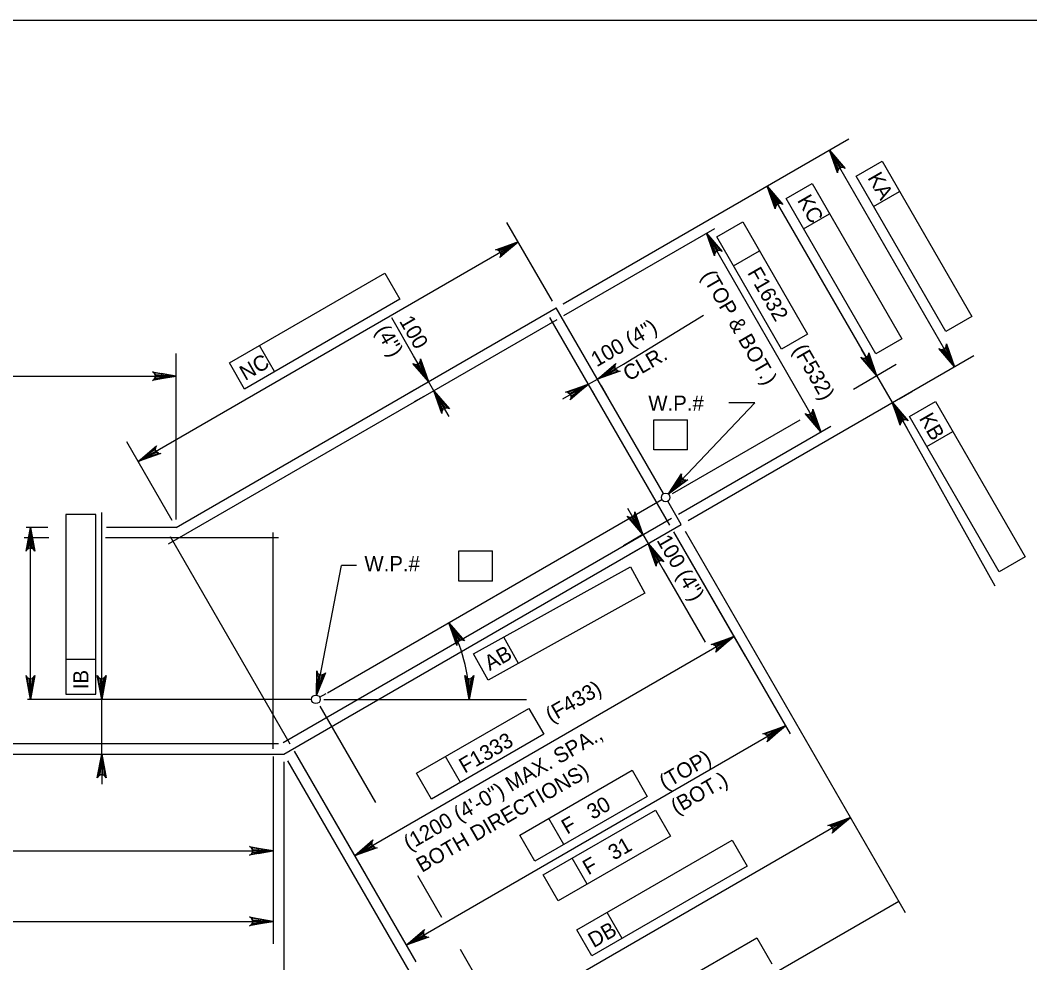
# Model space of a CAD drawing. Extents: x 634540 to 640306, y 296059 to 300275.
# Drawn here: x 638794.9 to 638993.6, y 296452.9 to 296638.5 of the extents above; entities that cross this region are included whole.
import ezdxf

# ---------------------------------------------------------------- set-up
doc = ezdxf.new("R2010")
doc.units = 0
for name, color, linetype in [('10', 7, 'Continuous'), ('2', 7, 'Continuous'), ('4', 7, 'Continuous'), ('6', 7, 'Continuous')]:
    doc.layers.add(name, color=color, linetype=linetype)

msp = doc.modelspace()

# ---------------------------------------------------------------- linework, layer by layer
at = {"layer": '10'}
for p, q in [((638825.59, 296538.63), (638900.42, 296581.83)), ((638921.53, 296545.28), (638900.42, 296581.83)), ((638855.36, 296506.09), (638921.22, 296544.12)), ((638925.03, 296539.21), (638922.38, 296543.8)), ((638846.76, 296494.03), (638925.03, 296539.21)), ((638800.31, 296538.63), (638796.09, 296538.63)), ((638825.59, 296538.63), (638811.89, 296538.63)), ((638853.84, 296505.22), (638855.13, 296505.96)), ((638852.26, 296504.79), (638796.3, 296504.79)), ((638627.08, 296494.03), (638846.76, 296494.03))]:
    msp.add_line(p, q, dxfattribs=at)
at = {"layer": '2'}
msp.add_line((638475.46, 296638.46), (639261.46, 296638.46), dxfattribs=at)
at = {"layer": '4'}
for p, q in [((638901.75, 296582.6), (638958.03, 296615.09)), ((638954.19, 296612.88), (638978.8, 296570.26)), ((638959.44, 296607.74), (638964.56, 296610.7)), ((638964.56, 296610.7), (638982.21, 296580.12)), ((638901.75, 296582.6), (638945.78, 296608.02)), ((638977.1, 296577.17), (638959.44, 296607.74)), ((638941.95, 296605.81), (638962, 296571.07)), ((638945.66, 296603.34), (638950.78, 296606.29)), ((638950.78, 296606.29), (638968.43, 296575.72)), ((638962.87, 296601.81), (638967.98, 296604.77)), ((638963.31, 296572.76), (638945.66, 296603.34)), ((638899.65, 296583.17), (638890.71, 296598.66)), ((638932.01, 296595.82), (638937.12, 296598.77)), ((638937.12, 296598.77), (638949.89, 296576.65)), ((638949.09, 296597.41), (638954.2, 296600.36)), ((638901.89, 296580.31), (638931.63, 296597.48)), ((638818.09, 296551.62), (638892.92, 296594.83)), ((638929.96, 296596.52), (638952.52, 296557.45)), ((638944.78, 296573.7), (638932.01, 296595.82)), ((638935.3, 296590.11), (638940.42, 296593.06)), ((638836.08, 296570.99), (638866.65, 296588.64)), ((638866.65, 296588.64), (638869.61, 296583.53)), ((638869.61, 296583.53), (638839.03, 296565.87)), ((638872.32, 296572.43), (638868.02, 296579.89)), ((638913.62, 296570.78), (638929.41, 296580.41)), ((638982.21, 296580.12), (638977.1, 296577.17)), ((638949.89, 296576.65), (638944.78, 296573.7)), ((638968.43, 296575.72), (638963.31, 296572.76)), ((638825.59, 296540.17), (638825.59, 296572.84)), ((638844.96, 296569.3), (638842.01, 296574.41)), ((638963.48, 296568.52), (638960.53, 296573.63)), ((638839.03, 296565.87), (638836.08, 296570.99)), ((638875.28, 296567.32), (638872.32, 296572.43)), ((638926.36, 296539.98), (638982.63, 296572.47)), ((638908.51, 296567.82), (638913.62, 296570.78)), ((638958.9, 296565.87), (638967.32, 296570.73)), ((638651.34, 296568.41), (638825.59, 296568.41)), ((638876.3, 296565.54), (638875.28, 296567.32)), ((638906.73, 296566.8), (638908.51, 296567.82)), ((638963.48, 296568.52), (638966.56, 296563.19)), ((638874.02, 296566.59), (638871.44, 296565.1)), ((638875.05, 296564.82), (638872.46, 296563.33)), ((638876.3, 296565.54), (638879.25, 296560.43)), ((638906.73, 296566.8), (638901.62, 296563.85)), ((638907.48, 296565.51), (638908.95, 296562.96)), ((638909.26, 296566.53), (638910.72, 296563.99)), ((638967.89, 296563.96), (638970.39, 296565.4)), ((638922.48, 296545.21), (638939.5, 296563.16)), ((638939.5, 296563.16), (638934.41, 296563.16)), ((638966.63, 296563.23), (638986.75, 296527.14)), ((638969.96, 296560.46), (638975.07, 296563.41)), ((638975.07, 296563.41), (638992.72, 296532.84)), ((638919.62, 296559.81), (638926.22, 296559.81)), ((638919.62, 296553.91), (638919.62, 296559.81)), ((638923.28, 296545.31), (638948.44, 296559.83)), ((638926.22, 296553.91), (638926.22, 296559.81)), ((638968.03, 296560.63), (638969.51, 296558.07)), ((638987.61, 296529.89), (638969.96, 296560.46)), ((638924.45, 296541.24), (638954.46, 296558.58)), ((638973.38, 296554.53), (638978.5, 296557.49)), ((638824.82, 296539.96), (638815.87, 296555.46)), ((638926.22, 296553.91), (638919.62, 296553.91)), ((638803.88, 296541.14), (638803.88, 296505.83)), ((638809.79, 296541.14), (638803.88, 296541.14)), ((638809.79, 296505.83), (638809.79, 296541.14)), ((638810.94, 296504.79), (638810.94, 296541.56)), ((638917.48, 296537.22), (638914.53, 296542.34)), ((638796.91, 296504.79), (638796.91, 296538.63)), ((638917.21, 296537.07), (638913.64, 296535.01)), ((638917.48, 296537.22), (638918.51, 296535.45)), ((638923.51, 296537.74), (638946.45, 296498.01)), ((638923.51, 296537.74), (638937.61, 296513.32)), ((638925.8, 296537.88), (638969.11, 296462.87)), ((638918.24, 296535.29), (638914.67, 296533.23)), ((638918.5, 296535.45), (638921.46, 296530.33)), ((638881.25, 296533.99), (638887.85, 296533.99)), ((638881.25, 296528.08), (638881.25, 296533.99)), ((638887.85, 296528.08), (638887.85, 296533.99)), ((638853.22, 296505.63), (638858.17, 296531.15)), ((638861.12, 296531.15), (638858.17, 296531.15)), ((638992.72, 296532.84), (638987.61, 296529.89)), ((638884.13, 296513.72), (638915, 296530.84)), ((638915, 296530.84), (638917.86, 296525.67)), ((638921.46, 296530.33), (638929.72, 296516.02)), ((638887.85, 296528.08), (638881.25, 296528.08)), ((638917.86, 296525.67), (638886.99, 296508.55)), ((638860.68, 296474.02), (638935.4, 296517.15)), ((638892.98, 296511.87), (638890.11, 296517.04)), ((638886.99, 296508.55), (638884.13, 296513.72)), ((638803.88, 296512.68), (638809.79, 296512.68)), ((638810.94, 296507.75), (638810.94, 296510.7)), ((638803.88, 296505.83), (638809.79, 296505.83)), ((638810.94, 296494.03), (638810.94, 296504.79)), ((638853.88, 296503.46), (638864.84, 296484.47)), ((638854.65, 296504.79), (638894.55, 296504.79)), ((638872.88, 296490.25), (638895, 296503.02)), ((638895, 296503.02), (638897.95, 296497.91)), ((638870.85, 296456.42), (638945.56, 296499.55)), ((638897.95, 296497.91), (638875.84, 296485.14)), ((638810.94, 296494.03), (638810.94, 296488.12)), ((638844.71, 296493.51), (638844.71, 296456.66)), ((638844.71, 296493.51), (638844.71, 296470.53)), ((638848.8, 296494.61), (638872.74, 296453.14)), ((638848.8, 296494.61), (638862.9, 296470.18)), ((638881.55, 296488.44), (638878.6, 296493.55)), ((638846.76, 296492.49), (638846.76, 296438.72)), ((638847.53, 296492.7), (638891.47, 296416.59)), ((638847.53, 296492.7), (638880.07, 296436.34)), ((638875.84, 296485.14), (638872.88, 296490.25)), ((638893.24, 296478.05), (638915.36, 296490.82)), ((638915.36, 296490.82), (638918.31, 296485.7)), ((638918.31, 296485.7), (638896.19, 296472.93)), ((638958.33, 296481.52), (638889.49, 296441.77)), ((638897.81, 296470.24), (638919.93, 296483.01)), ((638919.93, 296483.01), (638922.88, 296477.89)), ((638901.9, 296476.23), (638898.95, 296481.34)), ((638896.19, 296472.93), (638893.24, 296478.05)), ((638922.88, 296477.89), (638900.77, 296465.12)), ((638904.49, 296459.42), (638935.06, 296477.07)), ((638935.06, 296477.07), (638938.01, 296471.95)), ((638629.13, 296474.96), (638844.71, 296474.96)), ((638906.47, 296468.42), (638903.52, 296473.53)), ((638938.01, 296471.95), (638907.44, 296454.3)), ((638873.13, 296470.12), (638877.84, 296461.93)), ((638900.77, 296465.12), (638897.81, 296470.24)), ((638967.86, 296465.03), (638889.6, 296419.84)), ((638913.37, 296457.73), (638910.42, 296462.84)), ((638629.13, 296461.09), (638844.71, 296461.09)), ((638907.44, 296454.3), (638904.49, 296459.42)), ((638909.31, 296440.2), (638939.88, 296457.85)), ((638939.88, 296457.85), (638942.83, 296452.74)), ((638881.5, 296455.61), (638891.7, 296437.94))]:
    msp.add_line(p, q, dxfattribs=at)
for points in [[(638956.09, 296610.57), (638955.24, 296610.08), (638954.19, 296612.88)], [(638943.85, 296603.5), (638943, 296603.01), (638941.95, 296605.81)], [(638890.12, 296593.77), (638890.61, 296592.92), (638892.92, 296594.82)], [(638931.86, 296594.21), (638931.01, 296593.72), (638929.96, 296596.52)], [(638977.75, 296573.06), (638976.9, 296572.57), (638978.8, 296570.26)], [(638962.43, 296571.32), (638961.58, 296570.83), (638963.48, 296568.52)], [(638822.63, 296568.9), (638822.63, 296567.91), (638825.59, 296568.41)], [(638874.22, 296570.12), (638873.37, 296569.63), (638875.28, 296567.32)], [(638910.82, 296569.73), (638911.31, 296568.87), (638908.51, 296567.82)], [(638878.2, 296563.23), (638877.35, 296562.74), (638876.3, 296565.54)], [(638903.93, 296565.75), (638904.42, 296564.9), (638906.73, 296566.8)], [(638968.46, 296560.88), (638967.61, 296560.39), (638966.56, 296563.19)], [(638951.47, 296560.26), (638950.61, 296559.76), (638952.52, 296557.45)], [(638820.4, 296553.52), (638820.89, 296552.67), (638818.09, 296551.62)], [(638924.87, 296547.01), (638924.16, 296547.69), (638922.48, 296545.21)], [(638797.4, 296535.68), (638796.42, 296535.68), (638796.91, 296538.63)], [(638920.41, 296533.14), (638919.56, 296532.64), (638918.51, 296535.45)], [(638932.59, 296516.1), (638933.09, 296515.25), (638935.4, 296517.16)], [(638797.4, 296507.75), (638796.42, 296507.75), (638796.91, 296504.79)], [(638811.43, 296507.75), (638810.44, 296507.75), (638810.94, 296504.79)], [(638854.27, 296508.44), (638853.3, 296508.63), (638853.22, 296505.64)], [(638942.75, 296498.5), (638943.25, 296497.65), (638945.56, 296499.55)], [(638811.43, 296491.08), (638810.44, 296491.08), (638810.94, 296494.03)], [(638955.53, 296480.47), (638956.02, 296479.62), (638958.33, 296481.52)], [(638841.76, 296475.45), (638841.76, 296474.47), (638844.71, 296474.96)], [(638863, 296475.92), (638863.49, 296475.07), (638860.68, 296474.02)], [(638841.76, 296461.58), (638841.76, 296460.59), (638844.71, 296461.09)], [(638873.16, 296458.32), (638873.65, 296457.47), (638870.85, 296456.42)]]:
    msp.add_lwpolyline(points, close=True, dxfattribs=at)
for points in [[(638954.19, 296612.88), (638957.28, 296609.28), (638956.88, 296609.47), (638956.52, 296609.47), (638956.22, 296609.36), (638955.98, 296609.16), (638955.8, 296608.84), (638955.76, 296608.41), (638954.19, 296612.88), (638955.8, 296608.84), (638955.98, 296609.16), (638954.19, 296612.88), (638956.22, 296609.36), (638956.52, 296609.47), (638954.19, 296612.88), (638956.88, 296609.47)], [(638941.95, 296605.81), (638945.04, 296602.21), (638944.64, 296602.4), (638944.28, 296602.4), (638943.98, 296602.29), (638943.74, 296602.09), (638943.56, 296601.77), (638943.52, 296601.34), (638941.95, 296605.81), (638943.56, 296601.77), (638943.74, 296602.09), (638941.95, 296605.81), (638943.98, 296602.29), (638944.28, 296602.4), (638941.95, 296605.81), (638944.64, 296602.4)], [(638892.92, 296594.83), (638889.32, 296591.74), (638889.51, 296592.13), (638889.51, 296592.5), (638889.4, 296592.79), (638889.2, 296593.04), (638888.88, 296593.22), (638888.45, 296593.25), (638892.92, 296594.83), (638888.88, 296593.22), (638889.2, 296593.04), (638892.92, 296594.83), (638889.4, 296592.79), (638889.51, 296592.5), (638892.92, 296594.83), (638889.51, 296592.13)], [(638929.96, 296596.52), (638933.05, 296592.92), (638932.65, 296593.11), (638932.29, 296593.11), (638931.99, 296593), (638931.75, 296592.8), (638931.57, 296592.48), (638931.53, 296592.05), (638929.96, 296596.52), (638931.57, 296592.48), (638931.75, 296592.8), (638929.96, 296596.52), (638931.99, 296593), (638932.29, 296593.11), (638929.96, 296596.52), (638932.65, 296593.11)], [(638963.48, 296568.52), (638960.39, 296572.12), (638960.79, 296571.93), (638961.15, 296571.93), (638961.45, 296572.04), (638961.69, 296572.24), (638961.87, 296572.56), (638961.91, 296572.99), (638963.48, 296568.52), (638961.87, 296572.56), (638961.69, 296572.24), (638963.48, 296568.52), (638961.45, 296572.04), (638961.15, 296571.93), (638963.48, 296568.52), (638960.79, 296571.93)], [(638978.8, 296570.26), (638975.71, 296573.86), (638976.11, 296573.67), (638976.47, 296573.67), (638976.77, 296573.78), (638977.01, 296573.98), (638977.19, 296574.3), (638977.22, 296574.73), (638978.8, 296570.26), (638977.19, 296574.3), (638977.01, 296573.98), (638978.8, 296570.26), (638976.77, 296573.78), (638976.47, 296573.67), (638978.8, 296570.26), (638976.11, 296573.67)], [(638875.28, 296567.32), (638872.19, 296570.91), (638872.58, 296570.73), (638872.95, 296570.72), (638873.25, 296570.84), (638873.49, 296571.04), (638873.67, 296571.35), (638873.7, 296571.79), (638875.28, 296567.32), (638873.67, 296571.35), (638873.49, 296571.04), (638875.28, 296567.32), (638873.25, 296570.84), (638872.95, 296570.72), (638875.28, 296567.32), (638872.58, 296570.73)], [(638908.51, 296567.82), (638912.11, 296570.91), (638911.92, 296570.52), (638911.92, 296570.15), (638912.03, 296569.86), (638912.23, 296569.61), (638912.55, 296569.43), (638912.98, 296569.4), (638908.51, 296567.82), (638912.55, 296569.43), (638912.23, 296569.61), (638908.51, 296567.82), (638912.03, 296569.86), (638911.92, 296570.15), (638908.51, 296567.82), (638911.92, 296570.52)], [(638825.59, 296568.41), (638820.93, 296567.53), (638821.28, 296567.78), (638821.47, 296568.09), (638821.52, 296568.41), (638821.47, 296568.72), (638821.28, 296569.03), (638820.93, 296569.28), (638825.59, 296568.41), (638821.28, 296569.03), (638821.47, 296568.72), (638825.59, 296568.41), (638821.52, 296568.41), (638821.47, 296568.09), (638825.59, 296568.41), (638821.28, 296567.78)], [(638876.3, 296565.54), (638879.39, 296561.94), (638878.99, 296562.13), (638878.63, 296562.13), (638878.33, 296562.02), (638878.09, 296561.82), (638877.91, 296561.5), (638877.87, 296561.07), (638876.3, 296565.54), (638877.91, 296561.5), (638878.09, 296561.82), (638876.3, 296565.54), (638878.33, 296562.02), (638878.63, 296562.13), (638876.3, 296565.54), (638878.99, 296562.13)], [(638906.73, 296566.8), (638903.13, 296563.71), (638903.32, 296564.11), (638903.33, 296564.47), (638903.22, 296564.77), (638903.01, 296565.01), (638902.7, 296565.19), (638902.26, 296565.22), (638906.73, 296566.8), (638902.7, 296565.19), (638903.01, 296565.01), (638906.73, 296566.8), (638903.22, 296564.77), (638903.33, 296564.47), (638906.73, 296566.8), (638903.32, 296564.11)], [(638966.63, 296563.23), (638969.66, 296559.59), (638969.27, 296559.78), (638968.91, 296559.79), (638968.61, 296559.68), (638968.36, 296559.48), (638968.18, 296559.17), (638968.14, 296558.74), (638966.63, 296563.23), (638968.18, 296559.17), (638968.36, 296559.48), (638966.63, 296563.23), (638968.61, 296559.68), (638968.91, 296559.79), (638966.63, 296563.23), (638969.27, 296559.78)], [(638952.52, 296557.45), (638949.43, 296561.05), (638949.82, 296560.86), (638950.19, 296560.86), (638950.48, 296560.97), (638950.73, 296561.17), (638950.91, 296561.49), (638950.94, 296561.92), (638952.52, 296557.45), (638950.91, 296561.49), (638950.73, 296561.17), (638952.52, 296557.45), (638950.48, 296560.97), (638950.19, 296560.86), (638952.52, 296557.45), (638949.82, 296560.86)], [(638818.09, 296551.62), (638821.69, 296554.71), (638821.5, 296554.31), (638821.49, 296553.95), (638821.61, 296553.65), (638821.81, 296553.41), (638822.12, 296553.23), (638822.56, 296553.19), (638818.09, 296551.62), (638822.12, 296553.23), (638821.81, 296553.41), (638818.09, 296551.62), (638821.61, 296553.65), (638821.49, 296553.95), (638818.09, 296551.62), (638821.5, 296554.31)], [(638922.48, 296545.21), (638925.06, 296549.2), (638924.99, 296548.76), (638925.09, 296548.42), (638925.28, 296548.16), (638925.54, 296547.98), (638925.9, 296547.9), (638926.33, 296547.99), (638922.48, 296545.21), (638925.9, 296547.9), (638925.54, 296547.98), (638922.48, 296545.21), (638925.28, 296548.16), (638925.09, 296548.42), (638922.48, 296545.21), (638924.99, 296548.76)], [(638917.48, 296537.22), (638914.39, 296540.82), (638914.79, 296540.64), (638915.15, 296540.63), (638915.45, 296540.74), (638915.69, 296540.94), (638915.87, 296541.26), (638915.91, 296541.7), (638917.48, 296537.22), (638915.87, 296541.26), (638915.69, 296540.94), (638917.48, 296537.22), (638915.45, 296540.74), (638915.15, 296540.63), (638917.48, 296537.22), (638914.79, 296540.64)], [(638796.91, 296538.63), (638797.78, 296533.97), (638797.53, 296534.33), (638797.22, 296534.51), (638796.91, 296534.57), (638796.6, 296534.51), (638796.28, 296534.33), (638796.04, 296533.97), (638796.91, 296538.63), (638796.28, 296534.33), (638796.6, 296534.51), (638796.91, 296538.63), (638796.91, 296534.57), (638797.22, 296534.51), (638796.91, 296538.63), (638797.53, 296534.33)], [(638918.5, 296535.45), (638921.59, 296531.85), (638921.2, 296532.03), (638920.83, 296532.04), (638920.54, 296531.93), (638920.29, 296531.72), (638920.11, 296531.41), (638920.08, 296530.97), (638918.5, 296535.45), (638920.11, 296531.41), (638920.29, 296531.72), (638918.5, 296535.45), (638920.54, 296531.93), (638920.83, 296532.04), (638918.5, 296535.45), (638921.2, 296532.03)], [(638879.24, 296519.88), (638882.33, 296516.28), (638881.93, 296516.47), (638881.57, 296516.47), (638881.27, 296516.36), (638881.03, 296516.16), (638880.85, 296515.84), (638880.81, 296515.41), (638879.24, 296519.88), (638880.85, 296515.84), (638881.03, 296516.16), (638879.24, 296519.88), (638881.27, 296516.36), (638881.57, 296516.47), (638879.24, 296519.88), (638881.93, 296516.47)], [(638935.4, 296517.15), (638931.8, 296514.07), (638931.98, 296514.46), (638931.99, 296514.82), (638931.88, 296515.12), (638931.67, 296515.37), (638931.36, 296515.54), (638930.92, 296515.58), (638935.4, 296517.15), (638931.36, 296515.54), (638931.67, 296515.37), (638935.4, 296517.15), (638931.88, 296515.12), (638931.99, 296514.82), (638935.4, 296517.15), (638931.98, 296514.46)], [(638796.91, 296504.79), (638796.04, 296509.46), (638796.28, 296509.1), (638796.6, 296508.91), (638796.91, 296508.86), (638797.22, 296508.91), (638797.53, 296509.1), (638797.78, 296509.46), (638796.91, 296504.79), (638797.53, 296509.1), (638797.22, 296508.91), (638796.91, 296504.79), (638796.91, 296508.86), (638796.6, 296508.91), (638796.91, 296504.79), (638796.28, 296509.1)], [(638810.94, 296504.79), (638810.06, 296509.46), (638810.31, 296509.1), (638810.62, 296508.91), (638810.94, 296508.86), (638811.25, 296508.91), (638811.56, 296509.1), (638811.81, 296509.46), (638810.94, 296504.79), (638811.56, 296509.1), (638811.25, 296508.91), (638810.94, 296504.79), (638810.94, 296508.86), (638810.62, 296508.91), (638810.94, 296504.79), (638810.31, 296509.1)], [(638853.22, 296505.63), (638853.25, 296510.37), (638853.43, 296509.97), (638853.7, 296509.73), (638854, 296509.62), (638854.31, 296509.61), (638854.65, 296509.73), (638854.97, 296510.04), (638853.22, 296505.63), (638854.65, 296509.73), (638854.31, 296509.61), (638853.22, 296505.63), (638854, 296509.62), (638853.7, 296509.73), (638853.22, 296505.63), (638853.43, 296509.97)], [(638883.28, 296504.79), (638882.41, 296509.46), (638882.66, 296509.1), (638882.97, 296508.91), (638883.28, 296508.86), (638883.59, 296508.91), (638883.91, 296509.1), (638884.16, 296509.46), (638883.28, 296504.79), (638883.91, 296509.1), (638883.59, 296508.91), (638883.28, 296504.79), (638883.28, 296508.86), (638882.97, 296508.91), (638883.28, 296504.79), (638882.66, 296509.1)], [(638945.56, 296499.55), (638941.96, 296496.46), (638942.15, 296496.86), (638942.15, 296497.22), (638942.04, 296497.52), (638941.84, 296497.76), (638941.52, 296497.94), (638941.09, 296497.98), (638945.56, 296499.55), (638941.52, 296497.94), (638941.84, 296497.76), (638945.56, 296499.55), (638942.04, 296497.52), (638942.15, 296497.22), (638945.56, 296499.55), (638942.15, 296496.86)], [(638810.94, 296494.03), (638811.81, 296489.37), (638811.56, 296489.73), (638811.25, 296489.91), (638810.94, 296489.96), (638810.62, 296489.91), (638810.31, 296489.73), (638810.06, 296489.37), (638810.94, 296494.03), (638810.31, 296489.73), (638810.62, 296489.91), (638810.94, 296494.03), (638810.94, 296489.96), (638811.25, 296489.91), (638810.94, 296494.03), (638811.56, 296489.73)], [(638958.33, 296481.52), (638954.73, 296478.44), (638954.92, 296478.83), (638954.93, 296479.2), (638954.82, 296479.49), (638954.61, 296479.74), (638954.3, 296479.91), (638953.86, 296479.95), (638958.33, 296481.52), (638954.3, 296479.91), (638954.61, 296479.74), (638958.33, 296481.52), (638954.82, 296479.49), (638954.93, 296479.2), (638958.33, 296481.52), (638954.92, 296478.83)], [(638844.71, 296474.96), (638840.05, 296474.09), (638840.41, 296474.33), (638840.6, 296474.65), (638840.65, 296474.96), (638840.6, 296475.27), (638840.41, 296475.58), (638840.05, 296475.83), (638844.71, 296474.96), (638840.41, 296475.58), (638840.6, 296475.27), (638844.71, 296474.96), (638840.65, 296474.96), (638840.6, 296474.65), (638844.71, 296474.96), (638840.41, 296474.33)], [(638860.68, 296474.02), (638864.28, 296477.11), (638864.1, 296476.71), (638864.09, 296476.35), (638864.2, 296476.05), (638864.41, 296475.81), (638864.72, 296475.63), (638865.16, 296475.59), (638860.68, 296474.02), (638864.72, 296475.63), (638864.41, 296475.81), (638860.68, 296474.02), (638864.2, 296476.05), (638864.09, 296476.35), (638860.68, 296474.02), (638864.1, 296476.71)], [(638844.71, 296461.09), (638840.05, 296460.21), (638840.41, 296460.46), (638840.6, 296460.77), (638840.65, 296461.09), (638840.6, 296461.4), (638840.41, 296461.71), (638840.05, 296461.96), (638844.71, 296461.09), (638840.41, 296461.71), (638840.6, 296461.4), (638844.71, 296461.09), (638840.65, 296461.09), (638840.6, 296460.77), (638844.71, 296461.09), (638840.41, 296460.46)], [(638870.85, 296456.42), (638874.45, 296459.5), (638874.26, 296459.11), (638874.26, 296458.75), (638874.37, 296458.45), (638874.57, 296458.2), (638874.88, 296458.03), (638875.32, 296457.99), (638870.85, 296456.42), (638874.88, 296458.03), (638874.57, 296458.2), (638870.85, 296456.42), (638874.37, 296458.45), (638874.26, 296458.75), (638870.85, 296456.42), (638874.26, 296459.11)]]:
    msp.add_lwpolyline(points, dxfattribs=at)
for centre in [(638921.95, 296544.54), (638853.11, 296504.79)]:
    msp.add_circle(centre, 0.85, dxfattribs=at)
msp.add_arc((638853.11, 296504.79), 30.17, 0.0017, 29.9999, dxfattribs=at)
at = {"layer": '6'}
for p, q in [((638824.07, 296535.39), (638900.56, 296579.55)), ((638922.74, 296539.08), (638899.16, 296579.92)), ((638846.63, 296496.32), (638923.11, 296540.48)), ((638844.71, 296495.05), (638844.71, 296537.6)), ((638800.52, 296536.58), (638795.67, 296536.58)), ((638845.74, 296536.58), (638811.68, 296536.58)), ((638848.03, 296495.94), (638824.45, 296536.79)), ((638628.11, 296496.08), (638845.74, 296496.08))]:
    msp.add_line(p, q, dxfattribs=at)

# ---------------------------------------------------------------- texts
at = {"layer": '4'}
for s, height, rotation, p in [('KA', 3, 300, (638961.61, 296607.45)), ('KC', 3, 300, (638947.77, 296603.02)), ('(TOP & BOT.)', 3.0001, 300, (638928.87, 296588.18)), ('F1632', 3, 300, (638937.95, 296588.76)), ('100', 3, 300, (638869.42, 296579.24)), ('100 (4")', 3, 30, (638908.36, 296570.12)), ('(4")', 3, 300, (638864.72, 296577.38)), ('CLR.', 3, 30, (638914.67, 296567.31)), ('(F532)', 3, 300, (638946.89, 296573.62)), ('NC', 3, 30, (638839.19, 296567.43)), ('KB', 3, 300, (638971.74, 296560.09)), ('100 (4")', 3, 300, (638920.09, 296536.1)), ('AB', 3, 29.0163, (638887.31, 296510.33)), ('IB', 3, 90, (638808.32, 296506.79)), ('(F433)', 3, 30, (638899.41, 296500.14)), ('(1200 (4\'-0") MAX. SPA.,', 3.0001, 30, (638871.46, 296474.95)), ('F1333', 3, 30, (638882.38, 296490.15)), ('(TOP)', 3, 30, (638921.78, 296486.93)), ('BOTH DIRECTIONS)', 3.0001, 30, (638873.96, 296470.62)), ('(BOT.)', 3, 30, (638924.08, 296482.08)), ('F   30', 3, 30, (638902.54, 296478.14)), ('F   31', 3, 30, (638906.72, 296470.13)), ('DB', 3, 30, (638907.78, 296455.8))]:
    msp.add_text(s, height=height, rotation=rotation, dxfattribs=at).set_placement(p)
for p in [(638918.53, 296561.58), (638862.65, 296529.99)]:
    msp.add_text('W.P.#', height=3, dxfattribs=at).set_placement(p)

doc.saveas('drawing.dxf')
